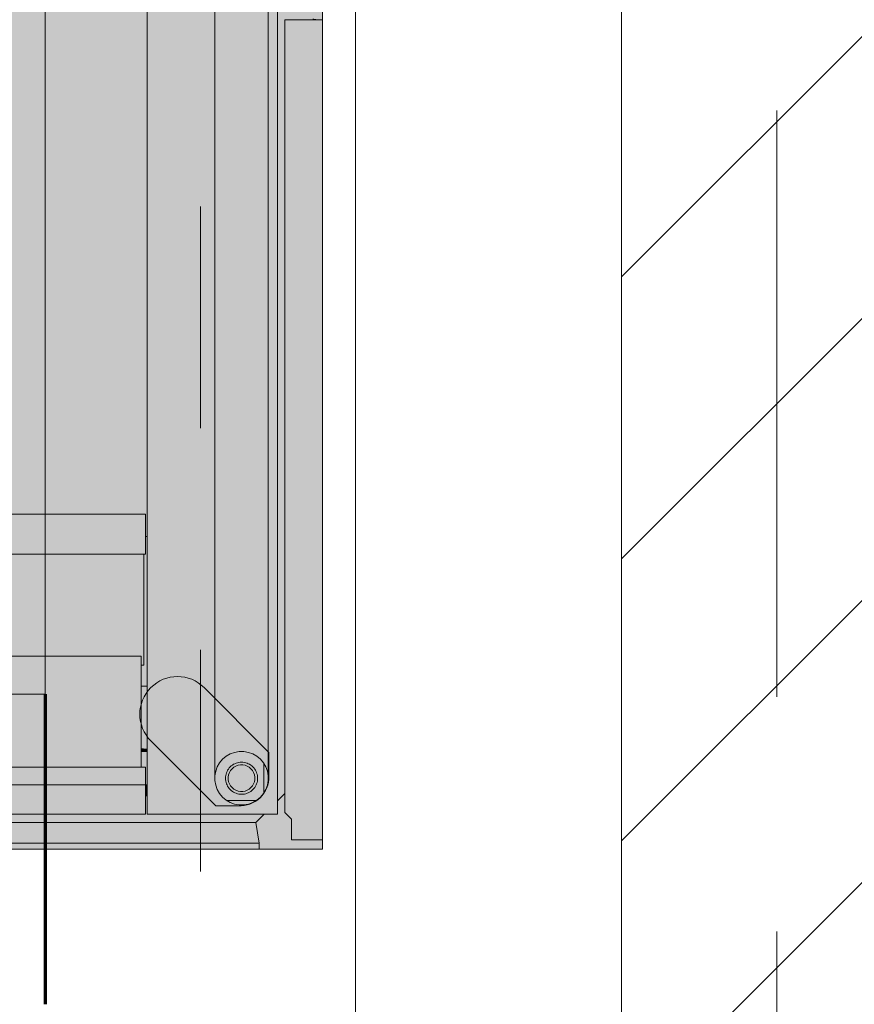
# Model space of a CAD drawing. Header units: metres. Extents: x -3.6 to 85.2, y -11 to 16.8.
# Tile 313 of 508: x 36.188 to 36.565, y 2.53 to 2.974. Entities that reach past the tile are written whole.
import ezdxf

# ---------------------------------------------------------------- set-up
doc = ezdxf.new("R2010")
doc.units = ezdxf.units.M
doc.header["$MEASUREMENT"] = 0
for name, pattern in [('Achse', [0.2, 0.1, -0.05, 0, -0.05]), ('Strichlinie doppelt', [0.546806, 0.264583, -0.105833, 0.070556, -0.105833]), ('Wipeout_Contour', [1, 0, -1])]:
    doc.linetypes.add(name, pattern=pattern)
for name, color, linetype in [('451 - Universal.Achsen Raster', 7, 'Continuous'), ('605 - Struktur.Wand Innen', 7, 'Continuous'), ('653 - Abdeckung.TB Verkofferung', 7, 'Continuous'), ('Neubau_612 - Struktur.Stahlbau', 7, 'Continuous'), ('Neubau_701 - Einrichtung.Möbel', 7, 'Continuous')]:
    doc.layers.add(name, color=color, linetype=linetype)

msp = doc.modelspace()

# ---------------------------------------------------------------- hatches: boundary and pattern name
at = {"layer": '653 - Abdeckung.TB Verkofferung', "linetype": 'Continuous', "lineweight": 0, "true_color": 0x1c1c1c}
msp.add_hatch(color=250, dxfattribs=at).paths.add_polyline_path([(35.49908, 3.39998), (36.32503, 3.39998), (36.32503, 2.59998), (35.49908, 2.59998)])
at = {"layer": '653 - Abdeckung.TB Verkofferung', "linetype": 'Continuous', "lineweight": 13, "true_color": 0x737373}
msp.add_hatch(color=8, dxfattribs=at).paths.add_polyline_path([(36.24763, 2.64887), (36.27689, 2.61961), (36.28696, 2.61961, 0.442652), (36.30093, 2.63293), (36.30093, 2.64366), (36.27168, 2.67292, 1)])
at = {"layer": 'Neubau_701 - Einrichtung.Möbel', "linetype": 'Continuous', "lineweight": 0, "true_color": 0x3a3a3a}
h = msp.add_hatch(color=250, dxfattribs=at)
h.paths.add_polyline_path([(36.30481, 2.61575), (36.30481, 3.38421), (36.24602, 3.38421), (36.24602, 2.61575)])
h.paths.add_polyline_path([(36.2875, 3.37996), (36.2896, 3.37996), (36.29167, 3.37959), (36.29364, 3.37887), (36.29546, 3.37782), (36.29707, 3.37647), (36.29842, 3.37486), (36.29947, 3.37304), (36.30019, 3.37106), (36.30055, 3.36899), (36.30055, 2.63097), (36.30019, 2.6289), (36.29947, 2.62693), (36.29842, 2.6251), (36.29707, 2.62349), (36.29546, 2.62214), (36.29364, 2.62109), (36.29167, 2.62037), (36.2896, 2.62001), (36.2875, 2.62001), (36.28543, 2.62037), (36.28345, 2.62109), (36.28163, 2.62214), (36.28002, 2.62349), (36.27867, 2.6251), (36.27762, 2.62693), (36.2769, 2.6289), (36.27654, 2.63097), (36.27654, 3.36899), (36.2769, 3.37106), (36.27762, 3.37304), (36.27867, 3.37486), (36.28002, 3.37647), (36.28163, 3.37782), (36.28345, 3.37887), (36.28543, 3.37959)], flags=0)
for points in [[(36.30481, 3.37809), (36.30481, 2.62187), (36.30802, 2.62509), (36.30802, 2.97435), (36.30858, 2.97435), (36.30858, 2.97545), (36.30775, 2.9756), (36.30775, 2.97712), (36.30858, 2.97697), (36.30858, 2.98025), (36.30802, 2.98025), (36.30802, 3.00356), (36.30775, 3.00351), (36.30775, 3.00504), (36.30802, 3.00509), (36.30802, 3.37487)], [(36.27654, 3.36689), (36.27654, 2.63307), (36.2769, 2.63514), (36.27762, 2.63712), (36.27867, 2.63894), (36.28002, 2.64055), (36.28163, 2.6419), (36.28345, 2.64295), (36.28543, 2.64367), (36.2875, 2.64404), (36.2896, 2.64404), (36.29167, 2.64367), (36.29364, 2.64295), (36.29546, 2.6419), (36.29707, 2.64055), (36.29842, 2.63894), (36.29947, 2.63712), (36.30019, 2.63514), (36.30055, 2.63307), (36.30055, 3.36689), (36.30019, 3.36482), (36.29947, 3.36285), (36.29842, 3.36102), (36.29707, 3.35941), (36.29546, 3.35806), (36.29364, 3.35701), (36.29167, 3.35629), (36.2896, 3.35593), (36.2875, 3.35593), (36.28543, 3.35629), (36.28345, 3.35701), (36.28163, 3.35806), (36.28002, 3.35941), (36.27867, 3.36102), (36.27762, 3.36285), (36.2769, 3.36482)], [(36.30802, 2.97435), (36.30802, 2.61661), (36.31103, 2.6136), (36.31103, 2.60419), (36.32503, 2.60419), (36.32503, 2.97435)], [(36.32057, 2.97486), (36.32057, 2.97435), (36.32343, 2.97435)], [(36.24527, 2.75117), (35.59636, 2.75117), (35.59636, 2.73315), (36.24527, 2.73315)], [(35.59716, 2.73315), (35.59716, 2.68309), (35.59838, 2.68309), (35.59838, 2.68709), (36.24325, 2.68709), (36.24325, 2.68309), (36.24447, 2.68309), (36.24447, 2.73315)], [(35.59838, 2.68709), (35.59838, 2.63703), (36.24325, 2.63703), (36.24325, 2.68709)], [(36.24602, 2.64536), (36.24602, 2.67357), (36.24325, 2.67357), (36.24325, 2.64548)], [(36.24325, 2.64548), (36.24325, 2.64404), (36.24602, 2.64404), (36.24602, 2.64536)], [(36.24325, 2.64404), (36.24325, 2.63703), (36.24527, 2.63703), (36.24527, 2.62902), (36.24602, 2.62902), (36.24602, 2.64404)], [(36.24527, 2.63703), (35.59636, 2.63703), (35.59636, 2.62902), (36.24527, 2.62902)], [(36.29011, 2.63785), (36.28907, 2.63803), (36.28802, 2.63803), (36.28699, 2.63785), (36.286, 2.63749), (36.28509, 2.63696), (36.28428, 2.63629), (36.28361, 2.63548), (36.28308, 2.63457), (36.28272, 2.63358), (36.28254, 2.63255), (36.28254, 2.6315), (36.28272, 2.63046), (36.28308, 2.62947), (36.28361, 2.62856), (36.28428, 2.62776), (36.28509, 2.62708), (36.286, 2.62656), (36.28699, 2.6262), (36.28802, 2.62601), (36.28907, 2.62601), (36.29011, 2.6262), (36.29109, 2.62656), (36.292, 2.62708), (36.29281, 2.62776), (36.29348, 2.62856), (36.29401, 2.62947), (36.29437, 2.63046), (36.29455, 2.6315), (36.29455, 2.63255), (36.29437, 2.63358), (36.29401, 2.63457), (36.29348, 2.63548), (36.29281, 2.63629), (36.292, 2.63696), (36.29109, 2.63749)], [(36.29855, 2.63871), (36.29855, 2.62533), (36.29947, 2.62693), (36.30019, 2.6289), (36.30055, 2.63097), (36.30055, 2.63307), (36.30019, 2.63514), (36.29947, 2.63712)], [(36.24527, 2.62902), (35.59636, 2.62902), (35.59636, 2.61575), (36.24527, 2.61575)], [(36.24602, 2.62902), (36.24527, 2.62902), (36.24527, 2.62401), (36.24602, 2.62401)], [(36.24602, 2.61575), (36.24602, 2.62401), (36.24527, 2.62401), (36.24527, 2.61575), (35.59636, 2.61575), (35.59636, 2.62401), (35.59561, 2.62401), (35.59561, 2.61575), (35.54294, 2.61575), (35.54671, 2.61198), (36.29492, 2.61198), (36.29869, 2.61575)], [(36.29523, 2.62201), (36.28186, 2.62201), (36.28345, 2.62109), (36.28543, 2.62037), (36.2875, 2.62001), (36.2896, 2.62001), (36.29167, 2.62037), (36.29364, 2.62109)], [(36.29492, 2.61198), (35.54671, 2.61198), (35.54508, 2.6027), (36.29655, 2.6027)], [(36.29655, 2.6027), (35.54508, 2.6027), (35.54508, 2.59998), (36.29655, 2.59998)]]:
    msp.add_hatch(color=250, dxfattribs=at).paths.add_polyline_path(points)
h = msp.add_hatch(color=250, dxfattribs=at)
h.paths.add_polyline_path([(36.24527, 3.25881), (36.24527, 3.24879), (35.59636, 3.24879), (35.59636, 3.25881), (35.59561, 3.25881), (35.59561, 2.74116), (35.59636, 2.74116), (35.59636, 2.75117), (36.24527, 2.75117), (36.24527, 2.74116), (36.24602, 2.74116), (36.24602, 3.25881)])
h.paths.add_polyline_path([(36.18098, 3.15518), (36.18098, 2.84479), (35.66065, 2.84479), (35.66065, 3.15518)], flags=0)
h = msp.add_hatch(color=250, dxfattribs=at)
h.paths.add_polyline_path([(36.2875, 2.64404), (36.28543, 2.64367), (36.28345, 2.64295), (36.28163, 2.6419), (36.28002, 2.64055), (36.27867, 2.63894), (36.27762, 2.63712), (36.2769, 2.63514), (36.27654, 2.63307), (36.27654, 2.63097), (36.2769, 2.6289), (36.27762, 2.62693), (36.27867, 2.6251), (36.28002, 2.62349), (36.28163, 2.62214), (36.28186, 2.62201), (36.29523, 2.62201), (36.29546, 2.62214), (36.29707, 2.62349), (36.29842, 2.6251), (36.29855, 2.62533), (36.29855, 2.63871), (36.29842, 2.63894), (36.29707, 2.64055), (36.29546, 2.6419), (36.29364, 2.64295), (36.29167, 2.64367), (36.2896, 2.64404)])
h.paths.add_polyline_path([(36.28729, 2.63917), (36.28855, 2.63928), (36.28981, 2.63917), (36.29103, 2.63884), (36.29217, 2.63831), (36.29321, 2.63758), (36.2941, 2.63669), (36.29483, 2.63565), (36.29536, 2.63451), (36.29569, 2.63328), (36.2958, 2.63202), (36.29569, 2.63076), (36.29536, 2.62954), (36.29483, 2.62839), (36.2941, 2.62736), (36.29321, 2.62646), (36.29217, 2.62574), (36.29103, 2.6252), (36.28981, 2.62487), (36.28855, 2.62476), (36.28729, 2.62487), (36.28606, 2.6252), (36.28492, 2.62574), (36.28388, 2.62646), (36.28299, 2.62736), (36.28226, 2.62839), (36.28173, 2.62954), (36.2814, 2.63076), (36.28129, 2.63202), (36.2814, 2.63328), (36.28173, 2.63451), (36.28226, 2.63565), (36.28299, 2.63669), (36.28388, 2.63758), (36.28492, 2.63831), (36.28606, 2.63884)], flags=0)
h = msp.add_hatch(color=250, dxfattribs=at)
h.paths.add_polyline_path([(36.28549, 2.62547), (36.28606, 2.6252), (36.28668, 2.62504), (36.28729, 2.62487), (36.28792, 2.62482), (36.28855, 2.62476), (36.28918, 2.62482), (36.28981, 2.62487), (36.29042, 2.62504), (36.29103, 2.6252), (36.2916, 2.62547), (36.29217, 2.62574), (36.29269, 2.6261), (36.29321, 2.62646), (36.29366, 2.62691), (36.2941, 2.62736), (36.29447, 2.62787), (36.29483, 2.62839), (36.2951, 2.62897), (36.29536, 2.62954), (36.29553, 2.63015), (36.29569, 2.63076), (36.29575, 2.63139), (36.2958, 2.63202), (36.29575, 2.63265), (36.29569, 2.63328), (36.29553, 2.63389), (36.29536, 2.63451), (36.2951, 2.63508), (36.29483, 2.63565), (36.29447, 2.63617), (36.2941, 2.63669), (36.29366, 2.63714), (36.29321, 2.63758), (36.29269, 2.63795), (36.29217, 2.63831), (36.2916, 2.63858), (36.29103, 2.63884), (36.29042, 2.63901), (36.28981, 2.63917), (36.28918, 2.63923), (36.28855, 2.63928), (36.28792, 2.63923), (36.28729, 2.63917), (36.28668, 2.63901), (36.28606, 2.63884), (36.28549, 2.63858), (36.28492, 2.63831), (36.2844, 2.63795), (36.28388, 2.63758), (36.28344, 2.63714), (36.28299, 2.63669), (36.28263, 2.63617), (36.28226, 2.63565), (36.282, 2.63508), (36.28173, 2.63451), (36.28157, 2.63389), (36.2814, 2.63328), (36.28135, 2.63265), (36.28129, 2.63202), (36.28135, 2.63139), (36.2814, 2.63076), (36.28157, 2.63015), (36.28173, 2.62954), (36.282, 2.62897), (36.28226, 2.62839), (36.28263, 2.62787), (36.28299, 2.62736), (36.28344, 2.62691), (36.28388, 2.62646), (36.2844, 2.6261), (36.28492, 2.62574)])
h.paths.add_polyline_path([(36.28428, 2.62776), (36.28361, 2.62856), (36.28308, 2.62947), (36.28272, 2.63046), (36.28254, 2.6315), (36.28254, 2.63255), (36.28272, 2.63358), (36.28308, 2.63457), (36.28361, 2.63548), (36.28428, 2.63629), (36.28509, 2.63696), (36.286, 2.63749), (36.28699, 2.63785), (36.28802, 2.63803), (36.28855, 2.63803), (36.28907, 2.63803), (36.29011, 2.63785), (36.29109, 2.63749), (36.292, 2.63696), (36.29281, 2.63629), (36.29348, 2.63548), (36.29401, 2.63457), (36.29437, 2.63358), (36.29455, 2.63255), (36.29455, 2.6315), (36.29437, 2.63046), (36.29401, 2.62947), (36.29348, 2.62856), (36.29281, 2.62776), (36.292, 2.62708), (36.29109, 2.62656), (36.29011, 2.6262), (36.28907, 2.62601), (36.28802, 2.62601), (36.28699, 2.6262), (36.286, 2.62656), (36.28509, 2.62708)], flags=0)

# ---------------------------------------------------------------- linework, layer by layer
at = {"layer": '653 - Abdeckung.TB Verkofferung', "color": 1, "linetype": 'Continuous', "lineweight": 18, "flags": 128}
msp.add_lwpolyline([(35.49908, 3.39998), (36.32503, 3.39998), (36.32503, 2.59998), (35.49908, 2.59998)], close=True, dxfattribs=at)
msp.add_lwpolyline([(36.24763, 2.64887), (36.27689, 2.61961), (36.28696, 2.61961, 0.442652), (36.30093, 2.63293), (36.30093, 2.64366), (36.27168, 2.67292, 1)], format="xyb", close=True, dxfattribs=at)
at = {"layer": 'Neubau_612 - Struktur.Stahlbau', "color": 1, "linetype": 'Achse', "lineweight": 9}
for p, q in [((36.26999, 0.38998), (36.26999, 5.40998)), ((35.56999, 2.59998), (36.26999, 2.59998))]:
    msp.add_line(p, q, dxfattribs=at)
at = {"layer": 'Neubau_612 - Struktur.Stahlbau', "color": 1, "linetype": 'Continuous', "lineweight": 13}
for p, q in [((36.33999, 0.38998), (36.33999, 5.40998)), ((36.19999, 2.66998), (36.19999, 3.32998)), ((35.63999, 2.66998), (36.19999, 2.66998))]:
    msp.add_line(p, q, dxfattribs=at)
at = {"layer": 'Neubau_612 - Struktur.Stahlbau', "color": 1, "linetype": 'Continuous', "lineweight": 70}
msp.add_line((36.19999, 2.66998), (36.19999, 2.52998), dxfattribs=at)
at = {"layer": 'Neubau_701 - Einrichtung.Möbel', "color": 7, "linetype": 'Continuous', "lineweight": 13, "true_color": 0xebebeb}
for p, q in [((36.30481, 2.61575), (36.30481, 3.38421)), ((36.27654, 2.63307), (36.27654, 3.36689)), ((36.30055, 3.36689), (36.30055, 2.63307)), ((36.24602, 2.74116), (36.24602, 3.25881)), ((36.30802, 2.97435), (36.32503, 2.97435)), ((36.30802, 2.97435), (36.30802, 2.61661)), ((36.32503, 2.60419), (36.32503, 2.97435)), ((36.24527, 2.75117), (35.59636, 2.75117)), ((36.24527, 2.75117), (36.24527, 2.73315)), ((36.24527, 2.74116), (36.24602, 2.74116)), ((36.24602, 2.61575), (36.24602, 2.74116)), ((36.24527, 2.73315), (35.59636, 2.73315)), ((36.24447, 2.68309), (36.24447, 2.73315)), ((36.24325, 2.68709), (35.59838, 2.68709)), ((36.24325, 2.68709), (36.24325, 2.63703)), ((36.24325, 2.68309), (36.24447, 2.68309)), ((36.24602, 2.67357), (36.24325, 2.67357)), ((36.24602, 2.64404), (36.24325, 2.64404)), ((36.28543, 2.64367), (36.2875, 2.64404)), ((36.2875, 2.64404), (36.2896, 2.64404)), ((36.2896, 2.64404), (36.29167, 2.64367)), ((36.27867, 2.63894), (36.28002, 2.64055)), ((36.28002, 2.64055), (36.28163, 2.6419)), ((36.28163, 2.6419), (36.28345, 2.64295)), ((36.28345, 2.64295), (36.28543, 2.64367)), ((36.29167, 2.64367), (36.29364, 2.64295)), ((36.29364, 2.64295), (36.29546, 2.6419)), ((36.29546, 2.6419), (36.29707, 2.64055)), ((36.29707, 2.64055), (36.29842, 2.63894)), ((35.59636, 2.63703), (36.24527, 2.63703)), ((36.24527, 2.63703), (36.24527, 2.62902)), ((36.27654, 2.63307), (36.2769, 2.63514)), ((36.2769, 2.63514), (36.27762, 2.63712)), ((36.27762, 2.63712), (36.27867, 2.63894)), ((36.282, 2.63508), (36.28226, 2.63565)), ((36.28226, 2.63565), (36.28263, 2.63617)), ((36.28263, 2.63617), (36.28299, 2.63669)), ((36.28299, 2.63669), (36.28344, 2.63714)), ((36.28361, 2.63548), (36.28308, 2.63457)), ((36.28344, 2.63714), (36.28388, 2.63758)), ((36.28428, 2.63629), (36.28361, 2.63548)), ((36.28388, 2.63758), (36.2844, 2.63795)), ((36.28509, 2.63696), (36.28428, 2.63629)), ((36.2844, 2.63795), (36.28492, 2.63831)), ((36.28492, 2.63831), (36.28549, 2.63858)), ((36.286, 2.63749), (36.28509, 2.63696)), ((36.28549, 2.63858), (36.28606, 2.63884)), ((36.28699, 2.63785), (36.286, 2.63749)), ((36.28606, 2.63884), (36.28668, 2.63901)), ((36.28668, 2.63901), (36.28729, 2.63917)), ((36.28802, 2.63803), (36.28699, 2.63785)), ((36.28729, 2.63917), (36.28792, 2.63923)), ((36.28792, 2.63923), (36.28855, 2.63928)), ((36.28855, 2.63803), (36.28802, 2.63803)), ((36.28855, 2.63928), (36.28918, 2.63923)), ((36.28907, 2.63803), (36.28855, 2.63803)), ((36.29011, 2.63785), (36.28907, 2.63803)), ((36.28918, 2.63923), (36.28981, 2.63917)), ((36.28981, 2.63917), (36.29042, 2.63901)), ((36.29109, 2.63749), (36.29011, 2.63785)), ((36.29042, 2.63901), (36.29103, 2.63884)), ((36.29103, 2.63884), (36.2916, 2.63858)), ((36.292, 2.63696), (36.29109, 2.63749)), ((36.2916, 2.63858), (36.29217, 2.63831)), ((36.29281, 2.63629), (36.292, 2.63696)), ((36.29217, 2.63831), (36.29269, 2.63795)), ((36.29269, 2.63795), (36.29321, 2.63758)), ((36.29348, 2.63548), (36.29281, 2.63629)), ((36.29321, 2.63758), (36.29366, 2.63714)), ((36.29401, 2.63457), (36.29348, 2.63548)), ((36.29366, 2.63714), (36.2941, 2.63669)), ((36.2941, 2.63669), (36.29447, 2.63617)), ((36.29447, 2.63617), (36.29483, 2.63565)), ((36.29483, 2.63565), (36.2951, 2.63508)), ((36.29842, 2.63894), (36.29947, 2.63712)), ((36.29855, 2.62533), (36.29855, 2.63871)), ((36.29947, 2.63712), (36.30019, 2.63514)), ((36.30019, 2.63514), (36.30055, 2.63307)), ((36.27654, 2.63097), (36.27654, 2.63307)), ((36.2769, 2.6289), (36.27654, 2.63097)), ((36.28129, 2.63202), (36.28135, 2.63265)), ((36.28135, 2.63139), (36.28129, 2.63202)), ((36.28135, 2.63265), (36.2814, 2.63328)), ((36.2814, 2.63076), (36.28135, 2.63139)), ((36.2814, 2.63328), (36.28157, 2.63389)), ((36.28157, 2.63015), (36.2814, 2.63076)), ((36.28157, 2.63389), (36.28173, 2.63451)), ((36.28173, 2.63451), (36.282, 2.63508)), ((36.28272, 2.63358), (36.28254, 2.63255)), ((36.28254, 2.63255), (36.28254, 2.6315)), ((36.28254, 2.6315), (36.28272, 2.63046)), ((36.28308, 2.63457), (36.28272, 2.63358)), ((36.29437, 2.63358), (36.29401, 2.63457)), ((36.29455, 2.63255), (36.29437, 2.63358)), ((36.29437, 2.63046), (36.29455, 2.6315)), ((36.29455, 2.6315), (36.29455, 2.63255)), ((36.2951, 2.63508), (36.29536, 2.63451)), ((36.29536, 2.63451), (36.29553, 2.63389)), ((36.29553, 2.63389), (36.29569, 2.63328)), ((36.29569, 2.63076), (36.29553, 2.63015)), ((36.29569, 2.63328), (36.29575, 2.63265)), ((36.29575, 2.63139), (36.29569, 2.63076)), ((36.29575, 2.63265), (36.2958, 2.63202)), ((36.2958, 2.63202), (36.29575, 2.63139)), ((36.30055, 2.63097), (36.30019, 2.6289)), ((36.30055, 2.63307), (36.30055, 2.63097)), ((35.59636, 2.62902), (36.24527, 2.62902)), ((36.24527, 2.62902), (36.24527, 2.61575)), ((36.24527, 2.62902), (36.24602, 2.62902)), ((36.27762, 2.62693), (36.2769, 2.6289)), ((36.27867, 2.6251), (36.27762, 2.62693)), ((36.28173, 2.62954), (36.28157, 2.63015)), ((36.282, 2.62897), (36.28173, 2.62954)), ((36.28226, 2.62839), (36.282, 2.62897)), ((36.28263, 2.62787), (36.28226, 2.62839)), ((36.28299, 2.62736), (36.28263, 2.62787)), ((36.28272, 2.63046), (36.28308, 2.62947)), ((36.28344, 2.62691), (36.28299, 2.62736)), ((36.28308, 2.62947), (36.28361, 2.62856)), ((36.28388, 2.62646), (36.28344, 2.62691)), ((36.28361, 2.62856), (36.28428, 2.62776)), ((36.2844, 2.6261), (36.28388, 2.62646)), ((36.28428, 2.62776), (36.28509, 2.62708)), ((36.28509, 2.62708), (36.286, 2.62656)), ((36.286, 2.62656), (36.28699, 2.6262)), ((36.29011, 2.6262), (36.29109, 2.62656)), ((36.29109, 2.62656), (36.292, 2.62708)), ((36.292, 2.62708), (36.29281, 2.62776)), ((36.29321, 2.62646), (36.29269, 2.6261)), ((36.29281, 2.62776), (36.29348, 2.62856)), ((36.29366, 2.62691), (36.29321, 2.62646)), ((36.29348, 2.62856), (36.29401, 2.62947)), ((36.2941, 2.62736), (36.29366, 2.62691)), ((36.29401, 2.62947), (36.29437, 2.63046)), ((36.29447, 2.62787), (36.2941, 2.62736)), ((36.29483, 2.62839), (36.29447, 2.62787)), ((36.2951, 2.62897), (36.29483, 2.62839)), ((36.29536, 2.62954), (36.2951, 2.62897)), ((36.29553, 2.63015), (36.29536, 2.62954)), ((36.29947, 2.62693), (36.29842, 2.6251)), ((36.30019, 2.6289), (36.29947, 2.62693)), ((36.24527, 2.62401), (36.24602, 2.62401)), ((36.28002, 2.62349), (36.27867, 2.6251)), ((36.28163, 2.62214), (36.28002, 2.62349)), ((36.28345, 2.62109), (36.28163, 2.62214)), ((36.28186, 2.62201), (36.29523, 2.62201)), ((36.28492, 2.62574), (36.2844, 2.6261)), ((36.28549, 2.62547), (36.28492, 2.62574)), ((36.28606, 2.6252), (36.28549, 2.62547)), ((36.28668, 2.62504), (36.28606, 2.6252)), ((36.28729, 2.62487), (36.28668, 2.62504)), ((36.28699, 2.6262), (36.28802, 2.62601)), ((36.28792, 2.62482), (36.28729, 2.62487)), ((36.28855, 2.62476), (36.28792, 2.62482)), ((36.28802, 2.62601), (36.28907, 2.62601)), ((36.28918, 2.62482), (36.28855, 2.62476)), ((36.28907, 2.62601), (36.29011, 2.6262)), ((36.28981, 2.62487), (36.28918, 2.62482)), ((36.29042, 2.62504), (36.28981, 2.62487)), ((36.29103, 2.6252), (36.29042, 2.62504)), ((36.2916, 2.62547), (36.29103, 2.6252)), ((36.29217, 2.62574), (36.2916, 2.62547)), ((36.29269, 2.6261), (36.29217, 2.62574)), ((36.29546, 2.62214), (36.29364, 2.62109)), ((36.29707, 2.62349), (36.29546, 2.62214)), ((36.29842, 2.6251), (36.29707, 2.62349)), ((36.30481, 2.62187), (36.30802, 2.62509)), ((36.28543, 2.62037), (36.28345, 2.62109)), ((36.2875, 2.62001), (36.28543, 2.62037)), ((36.2896, 2.62001), (36.2875, 2.62001)), ((36.29167, 2.62037), (36.2896, 2.62001)), ((36.29364, 2.62109), (36.29167, 2.62037)), ((36.24527, 2.61575), (35.59636, 2.61575)), ((36.24602, 2.61575), (36.30481, 2.61575)), ((36.29492, 2.61198), (36.29869, 2.61575)), ((36.30802, 2.61661), (36.31103, 2.6136)), ((36.31103, 2.6136), (36.31103, 2.60419)), ((35.54671, 2.61198), (36.29492, 2.61198)), ((36.29655, 2.6027), (36.29492, 2.61198)), ((36.31103, 2.60419), (36.32503, 2.60419)), ((35.54508, 2.6027), (36.29655, 2.6027)), ((36.29655, 2.59998), (35.54508, 2.59998)), ((36.29655, 2.59998), (36.29655, 2.6027))]:
    msp.add_line(p, q, dxfattribs=at)

# ---------------------------------------------------------------- wipeouts: each hides what was drawn before it
at = {"color": 254, "linetype": 'Wipeout_Contour', "lineweight": 0, "ltscale": 146.845863}
msp.add_wipeout([(36.59999, 5.09998), (36.45999, 5.09998), (36.45999, 0.69998), (36.59999, 0.69998)], dxfattribs=at).dxf.layer = '605 - Struktur.Wand Innen'

# ---------------------------------------------------------------- next in the draw order: hatches: boundary and pattern name
at = {"layer": '605 - Struktur.Wand Innen', "linetype": 'Continuous', "lineweight": 0, "true_color": 0x000000}
h = msp.add_hatch(dxfattribs=at)
h.set_pattern_fill('MW_Ziegel_0001', color=18, style=0, pattern_type=2)
h.set_pattern_definition([(45, (0, 0), (-0.0636396, 0.0636396), [])])
h.paths.add_polyline_path([(36.59999, 5.09998), (36.45999, 5.09998), (36.45999, 0.69998), (36.59999, 0.69998)])

# ---------------------------------------------------------------- next in the draw order: linework, layer by layer
at = {"layer": '451 - Universal.Achsen Raster', "color": 160, "linetype": 'Strichlinie doppelt', "lineweight": 9, "true_color": 0x3232ff}
msp.add_line((36.52999, -10.585), (36.52999, 16.355), dxfattribs=at)
at = {"layer": '605 - Struktur.Wand Innen', "color": 7, "linetype": 'Continuous', "lineweight": 18, "flags": 128}
msp.add_lwpolyline([(36.45999, 5.09998), (36.45999, 0.69998)], dxfattribs=at)

doc.saveas('drawing.dxf')
